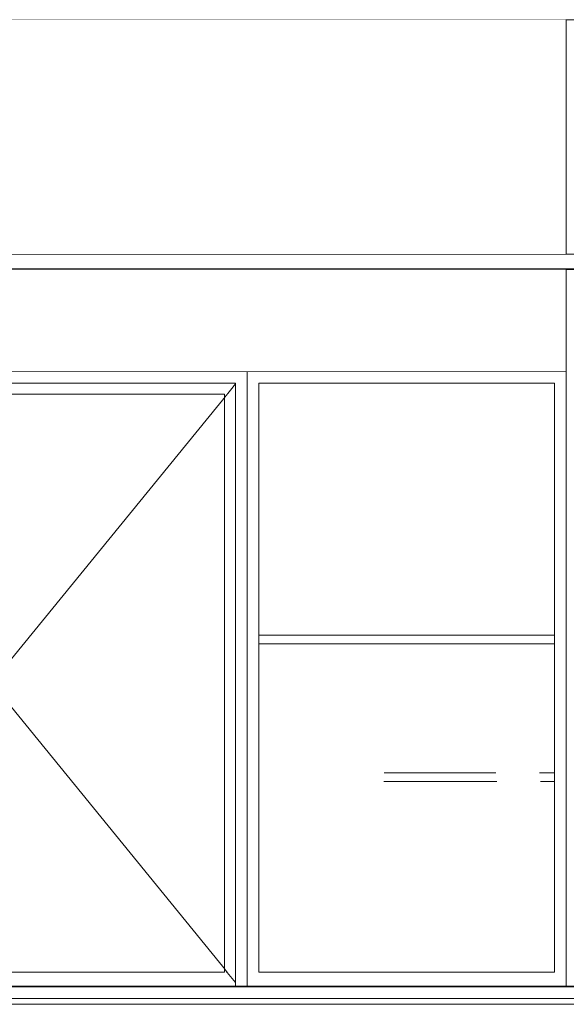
# Model space of a CAD drawing. Header units: millimetres. Extents: x -30280 to 309309, y -17460 to 4378.
# Tile 646 of 656: x 195259 to 197124, y -13520 to -10160. Entities that reach past the tile are written whole.
import ezdxf

# ---------------------------------------------------------------- set-up
doc = ezdxf.new("R2010")
doc.units = ezdxf.units.MM
doc.header["$MEASUREMENT"] = 0
doc.linetypes.add('Wipeout_Contour', pattern=[1000, 0, -1000])
for name, color, linetype in [('10_ESTR_Fotjats', 7, 'Continuous'), ('14_PAV_Paviment existent', 7, 'Continuous'), ('Nuevo_07_CR_Cel Ras pladur', 7, 'Continuous'), ('Nuevo_07_CR_Cel Ras_lames', 7, 'Continuous'), ('Nuevo_08_E_Envans secs', 7, 'Continuous'), ('Nuevo_09_EI_Mobiliari general', 7, 'Continuous'), ('Nuevo_Puertas Archicad', 7, 'Continuous'), ('Nuevo_Ventanas Archicad', 7, 'Continuous')]:
    doc.layers.add(name, color=color, linetype=linetype)
for name, color, linetype, lineweight in [('10_ESTR_Fotjats_Pluma_Nº__1', 7, 'Continuous', 5), ('14_PAV_Paviment existent_Pluma_Nº__29', 7, 'Continuous', 20), ('Nuevo_07_CR_Cel Ras pladur_Pluma_Nº__1', 7, 'Continuous', 5), ('Nuevo_07_CR_Cel Ras_lames_Pluma_Nº__1', 7, 'Continuous', 5), ('Nuevo_08_E_Envans secs_Pluma_Nº__47', 7, 'Continuous', 20), ('Nuevo_09_EI_Mobiliari general_Pluma_Nº__1', 7, 'Continuous', 5), ('Nuevo_Ventanas Archicad_Pluma_Nº__1', 7, 'Continuous', 5)]:
    doc.layers.add(name, color=color, linetype=linetype, lineweight=lineweight)
doc.layers.add('Nuevo_Puertas Archicad_Pluma_Nº__3', color=7, linetype='Continuous', lineweight=5, true_color=0xa4a4a4)

# ---------------------------------------------------------------- blocks, each defined once
blk = doc.blocks.new('Elem Sección_11_5', base_point=(181934.4, -13460))
at = {"layer": '10_ESTR_Fotjats_Pluma_Nº__1', "color": 7, "linetype": 'Continuous', "lineweight": 5}
for p, q in [((211190.4, -13500), (173577.4, -13500)), ((211190.4, -13520), (173577.4, -13520))]:
    blk.add_line(p, q, dxfattribs=at)
blk = doc.blocks.new('Elem Sección_52_5', base_point=(181934.4, -13460))
at = {"layer": '10_ESTR_Fotjats_Pluma_Nº__1', "color": 7, "linetype": 'Continuous', "lineweight": 5}
blk.add_line((200695.5, -10160), (173577.4, -10160), dxfattribs=at)
blk = doc.blocks.new('Elem Sección_105_5', base_point=(181934.4, -13460))
at = {"layer": 'Nuevo_09_EI_Mobiliari general_Pluma_Nº__1', "color": 7, "linetype": 'Continuous', "lineweight": 5}
for p, q in [((196841.5, -12527.4), (196850, -12526.5)), ((196873, -12643.4), (196841.5, -12527.4)), ((196850, -12526.5), (196881.4, -12642.3)), ((196850, -12526.5), (196856.1, -12526.5)), ((196853.5, -12517.7), (196895.1, -12510.4)), ((196883.1, -12618.6), (196853.5, -12517.7)), ((196895.1, -12510.4), (196924.5, -12609.4)), ((196895.1, -12510.4), (196986.3, -12510.4)), ((196986.3, -12510.4), (197015.7, -12609.4)), ((196911.6, -12829.6), (196883.1, -12618.6)), ((196924.5, -12609.4), (196953.2, -12816.3)), ((197015.7, -12609.4), (197044.4, -12816.3)), ((196902.6, -12884.5), (196873, -12643.4)), ((196881.4, -12642.3), (196910.9, -12882.9)), ((196910.8, -12881.6), (196911.6, -12829.6)), ((196953.2, -12816.3), (196951.4, -12951.4)), ((197044.4, -12816.3), (197042.6, -12951.4)), ((196900.6, -12986), (196902.6, -12884.5)), ((196910.9, -12882.9), (196909, -12984.5)), ((196910, -12928.8), (196910.8, -12881.6)), ((196909.6, -12958.7), (196910, -12928.8)), ((196908.7, -12962.6), (196908.9, -12961.6)), ((196909.1, -12969.9), (196908.7, -12962.6)), ((196908.9, -12961.6), (196909.3, -12961.6)), ((196909.3, -12961.6), (196909.4, -12961.6)), ((196909.4, -12961.6), (196952.7, -12954)), ((196951.4, -12951.4), (196909.6, -12958.7)), ((196909.6, -12958.7), (196925.9, -12958.7)), ((196951.4, -12951.4), (197042.6, -12951.4)), ((196952.7, -12954), (197084.3, -12954)), ((197042.6, -12951.4), (197027.6, -12954)), ((196901.2, -12990.4), (196900.6, -12986)), ((196903.2, -12996.9), (196901.2, -12990.4)), ((196906.2, -13003), (196903.2, -12996.9)), ((196910, -13008.4), (196906.2, -13003)), ((196909, -12984.5), (196909.4, -12987.8)), ((196909.2, -12970.7), (196909.1, -12969.9)), ((196910.5, -12977.1), (196909.2, -12970.7)), ((196909.4, -12987.8), (196911, -12992.7)), ((196913, -12983.8), (196910.5, -12977.1)), ((196911, -12992.7), (196913.2, -12997.2)), ((196916.5, -12989.9), (196913, -12983.8)), ((196913.2, -12997.2), (196916.1, -13001.3)), ((196916.1, -13001.3), (196919.5, -13004.6)), ((196920.7, -12995.3), (196916.5, -12989.9)), ((196925.8, -12999.6), (196920.7, -12995.3)), ((196931.3, -13002.9), (196925.8, -12999.6)), ((196934.3, -13004), (196931.3, -13002.9)), ((196914.6, -13012.9), (196910, -13008.4)), ((196919.7, -13016.4), (196914.6, -13012.9)), ((196919.5, -13004.6), (196923.3, -13007.3)), ((196925.3, -13018.8), (196919.7, -13016.4)), ((196923.3, -13007.3), (196927.5, -13009.1)), ((196931.2, -13020), (196925.3, -13018.8)), ((196927.5, -13009.1), (196931.9, -13010)), ((196934.1, -13020), (196931.2, -13020)), ((196931.9, -13010), (196934.1, -13010)), ((196934.1, -13010), (197084.3, -13010)), ((197084.3, -13020), (196934.1, -13020)), ((197084.3, -13004), (196934.3, -13004)), ((197010, -13004), (197010.7, -13004.6)), ((197010.7, -13004.6), (197014.5, -13007.3)), ((197014.5, -13007.3), (197018.7, -13009.1)), ((197018.7, -13009.1), (197023.1, -13010)), ((196876, -13395.5), (196899.1, -13330)), ((196899.1, -13330), (196951.1, -13307)), ((196899.1, -13330), (196900, -13332.9)), ((196900, -13332.9), (196905.9, -13339.9)), ((196918.1, -13349.8), (196955.9, -13333)), ((196951.1, -13307), (196949.9, -13310.8)), ((196951.1, -13307), (197051, -13307)), ((196953.3, -13329.2), (196955.9, -13333)), ((196955.9, -13333), (197017.7, -13333)), ((197006, -13396.2), (197017.7, -13332.9)), ((197017.7, -13332.9), (197043.7, -13310.8)), ((197017.7, -13332.9), (197023.8, -13330)), ((197023.8, -13330), (197032.8, -13332.9)), ((197032.8, -13332.9), (197039.5, -13339.9)), ((197039.9, -13346.9), (197060.7, -13329.2)), ((197043.7, -13310.8), (197051, -13307)), ((197051, -13307), (197058.9, -13310.8)), ((197051, -13307), (197084.3, -13307)), ((197056.2, -13333), (197084.3, -13333)), ((196900.3, -13400.3), (196918.1, -13349.8)), ((196905.9, -13339.9), (196913.4, -13346.9)), ((196913.4, -13346.9), (196918.1, -13349.8)), ((197030.1, -13399.6), (197039.9, -13346.9)), ((197039.5, -13339.9), (197039.9, -13346.9)), ((196876, -13395.5), (196877.6, -13396.2)), ((196877.6, -13396.2), (196885.4, -13397.9)), ((196882.5, -13398), (196883.3, -13398)), ((196882.5, -13410), (196882.5, -13398)), ((196883.3, -13398), (196886, -13398)), ((196885.4, -13397.9), (196894.8, -13399.6)), ((196893.8, -13410), (196893.8, -13399.4)), ((196894.8, -13399.6), (196900.3, -13400.3)), ((197006, -13396.2), (197011.8, -13395.5)), ((197007.4, -13397.9), (197006, -13396.2)), ((197012.5, -13399), (197007.4, -13397.9)), ((197011.8, -13395.5), (197021.2, -13396.2)), ((197012.5, -13398), (197015.2, -13398)), ((197012.5, -13410), (197012.5, -13398)), ((197015.2, -13398), (197019.5, -13398)), ((197019.5, -13398), (197023, -13398)), ((197021.2, -13396.2), (197028.8, -13397.9)), ((197023, -13398), (197023.1, -13398)), ((197023.7, -13410), (197023.7, -13398.7)), ((197024.4, -13400.3), (197023.7, -13400.2)), ((197030.1, -13399.6), (197024.4, -13400.3)), ((197028.8, -13397.9), (197030.1, -13399.6))]:
    blk.add_line(p, q, dxfattribs=at)
blk = doc.blocks.new('Elem Sección_106_5', base_point=(181934.4, -13460))
at = {"layer": 'Nuevo_09_EI_Mobiliari general_Pluma_Nº__1', "color": 7, "linetype": 'Continuous', "lineweight": 5}
for p, q in [((196871.2, -13395.5), (196894.8, -13330)), ((196894.8, -13330), (196947.7, -13307)), ((196894.8, -13330), (196897.6, -13332.9)), ((196897.6, -13332.9), (196898, -13333.3)), ((196947.7, -13307), (196948, -13308.4)), ((196947.7, -13307), (196951.1, -13307)), ((197069.5, -13339.9), (197070.9, -13333)), ((197063.1, -13397.9), (197069.5, -13339.9)), ((196871.2, -13395.5), (196874.8, -13396.2)), ((196874.8, -13396.2), (196883.6, -13397.9)), ((196877.9, -13398), (196879.6, -13398)), ((196877.9, -13410), (196877.9, -13398)), ((196879.6, -13398), (196882.5, -13398)), ((196883.6, -13397.9), (196884.1, -13398)), ((196893.8, -13399.8), (196896, -13400.3)), ((196896, -13400.3), (196896.1, -13399.7)), ((197063.1, -13397.9), (197063.8, -13396.2)), ((197069.2, -13399.6), (197063.1, -13397.9)), ((197063.8, -13396.2), (197071, -13395.5)), ((197069.4, -13399.6), (197069.2, -13399.6)), ((197069.4, -13398), (197069.8, -13398)), ((197069.4, -13410), (197069.4, -13398)), ((197069.8, -13398), (197073.1, -13398)), ((197071, -13395.5), (197080.5, -13396.2)), ((197073.1, -13398), (197077.4, -13398)), ((197077.4, -13398), (197080.3, -13398)), ((197080.3, -13410), (197080.3, -13398)), ((197084.3, -13399.7), (197080.3, -13400.1)), ((197080.5, -13396.2), (197084.3, -13397.2))]:
    blk.add_line(p, q, dxfattribs=at)
blk = doc.blocks.new('Elem Sección_109_5', base_point=(181934.4, -13460))
at = {"layer": 'Nuevo_09_EI_Mobiliari general_Pluma_Nº__1', "color": 7, "linetype": 'Continuous', "lineweight": 5}
for p, q in [((196500.4, -12510.4), (196075.7, -12510.4)), ((196509.8, -12517.7), (196075.7, -12517.7)), ((196510.6, -12526.5), (196075.7, -12526.5)), ((196512.5, -12527.4), (196075.7, -12527.4)), ((196509.8, -12517.7), (196500.4, -12510.4)), ((196505.4, -12643.4), (196512.5, -12527.4)), ((196509.2, -12526.5), (196509.8, -12517.7)), ((196512.5, -12527.4), (196510.6, -12526.5)), ((196498.7, -12884.5), (196505.4, -12643.4)), ((196499.1, -12986), (196498.7, -12884.5)), ((196497, -13008.4), (196497.9, -13003)), ((196497.9, -13003), (196498.5, -12996.9)), ((196498.5, -12996.9), (196499, -12990.4)), ((196499, -12990.4), (196499.1, -12986)), ((196492.2, -13020), (196075.7, -13020)), ((196173.8, -13030), (196075.7, -13030)), ((196173.8, -13060), (196173.8, -13020)), ((196259.7, -13060), (196259.7, -13020)), ((196404.7, -13030), (196259.7, -13030)), ((196404.7, -13030), (196409.3, -13020)), ((196492.2, -13020), (196493.6, -13018.8)), ((196493.6, -13018.8), (196494.8, -13016.4)), ((196494.8, -13016.4), (196496, -13012.9)), ((196496, -13012.9), (196497, -13008.4)), ((196173.8, -13060), (196192.3, -13060)), ((196192.3, -13060), (196225.2, -13060)), ((196203.9, -13160), (196203.9, -13060)), ((196225.2, -13060), (196253, -13060)), ((196229.6, -13160), (196229.6, -13060)), ((196253, -13060), (196259.7, -13060)), ((196193.1, -13160), (196203.3, -13160)), ((196193.1, -13307), (196193.1, -13160)), ((196203.3, -13160), (196221.4, -13160)), ((196221.4, -13160), (196236.7, -13160)), ((196236.7, -13160), (196240.3, -13160)), ((196240.3, -13307), (196240.3, -13160)), ((196075.7, -13307), (196197.2, -13307)), ((196075.7, -13333), (196198.6, -13333)), ((196202.4, -13330), (196198.6, -13333)), ((196198.6, -13333), (196201.5, -13333)), ((196199.8, -13332), (196201.5, -13333)), ((196201.5, -13333), (196206.9, -13330)), ((196201.6, -13330), (196203.3, -13330)), ((196203.3, -13330), (196213, -13330)), ((196204.2, -13313.9), (196205.5, -13320)), ((196205.5, -13320), (196204.2, -13326)), ((196206.8, -13320), (196210.9, -13310.8)), ((196210.9, -13329.2), (196206.8, -13320)), ((196210.9, -13310.8), (196213, -13310)), ((196220.7, -13333), (196210.9, -13329.2)), ((196255, -13333), (196220.7, -13333)), ((196263.8, -13307), (196221.4, -13307)), ((196259.7, -13342.2), (196253, -13329.2)), ((196253.8, -13310.8), (196263.8, -13307)), ((196259.5, -13339.9), (196265.1, -13332.9)), ((196263.8, -13307), (196273.6, -13310.8)), ((196459.5, -13307), (196263.8, -13307)), ((196265.1, -13332.9), (196275.6, -13330)), ((196284.8, -13332.9), (196273.6, -13310.8)), ((196275.6, -13330), (196284.8, -13332.9)), ((196284.8, -13332.9), (196287.4, -13339.9)), ((196453.9, -13333), (196284.8, -13333)), ((196328.2, -13346.9), (196312.7, -13333)), ((196353.5, -13339.9), (196353, -13333)), ((196364.1, -13396.2), (196353, -13333)), ((196453.9, -13333), (196453.5, -13329.2)), ((196497.9, -13349.8), (196453.9, -13333)), ((196457.5, -13310.8), (196459.5, -13307)), ((196520, -13330), (196459.5, -13307)), ((196507.2, -13339.9), (196515.5, -13332.9)), ((196515.5, -13332.9), (196520, -13330)), ((196546.8, -13395.5), (196520, -13330)), ((196264.1, -13397.9), (196259.5, -13339.9)), ((196292, -13397.9), (196287.4, -13339.9)), ((196328.2, -13346.9), (196335.9, -13349.8)), ((196337.4, -13399.6), (196328.2, -13346.9)), ((196335.9, -13349.8), (196346.4, -13346.9)), ((196346.4, -13346.9), (196353.5, -13339.9)), ((196497.9, -13349.8), (196499.9, -13346.9)), ((196518.6, -13400.3), (196497.9, -13349.8)), ((196499.9, -13346.9), (196507.2, -13339.9)), ((196264.1, -13397.9), (196270.1, -13396.2)), ((196266.2, -13399.6), (196264.1, -13397.9)), ((196271.6, -13400), (196266.2, -13399.6)), ((196270.1, -13396.2), (196280.8, -13395.5)), ((196271.6, -13398), (196274.4, -13398)), ((196271.6, -13410), (196271.6, -13398)), ((196274.4, -13398), (196279.3, -13398)), ((196279.3, -13398), (196283.5, -13398)), ((196280.8, -13395.5), (196289.9, -13396.2)), ((196283.5, -13398), (196284.5, -13398)), ((196284.5, -13410), (196284.5, -13398)), ((196286, -13399.6), (196284.5, -13399.7)), ((196292, -13397.9), (196286, -13399.6)), ((196289.9, -13396.2), (196292, -13397.9)), ((196337.4, -13399.6), (196344.7, -13400.3)), ((196344.5, -13410), (196344.5, -13400.2)), ((196344.7, -13400.3), (196355.6, -13399.6)), ((196355.6, -13399.6), (196363.6, -13397.9)), ((196356.9, -13410), (196356.9, -13399.3)), ((196363.6, -13397.9), (196364.1, -13396.2)), ((196523.9, -13399.6), (196518.6, -13400.3)), ((196518.6, -13400.3), (196521.5, -13399.6)), ((196521.5, -13399.6), (196531, -13397.9)), ((196526.2, -13399.2), (196523.9, -13399.6)), ((196526.2, -13410), (196526.2, -13399)), ((196531, -13397.9), (196541.5, -13396.2)), ((196531.4, -13398), (196531.9, -13398)), ((196531.9, -13398), (196536.8, -13398)), ((196534.4, -13397.9), (196533.8, -13398)), ((196543.9, -13396.2), (196534.4, -13397.9)), ((196536.8, -13398), (196539.2, -13398)), ((196539.2, -13410), (196539.2, -13398)), ((196541.5, -13396.2), (196546.8, -13395.5)), ((196546.8, -13395.5), (196543.9, -13396.2))]:
    blk.add_line(p, q, dxfattribs=at)
blk = doc.blocks.new('Elem Sección_110_5', base_point=(181934.4, -13460))
at = {"layer": 'Nuevo_09_EI_Mobiliari general_Pluma_Nº__1', "color": 7, "linetype": 'Continuous', "lineweight": 5}
for p, q in [((196213, -12453.9), (196075.7, -12453.9)), ((196213.1, -12456.3), (196075.7, -12456.3)), ((196215.6, -12454.2), (196213, -12453.9)), ((196215.1, -12456.5), (196213.1, -12456.3)), ((196216.9, -12457.2), (196215.1, -12456.5)), ((196218.1, -12455.2), (196215.6, -12454.2)), ((196218.5, -12458.4), (196216.9, -12457.2)), ((196220.2, -12456.7), (196218.1, -12455.2)), ((196219.8, -12459.9), (196218.5, -12458.4)), ((196220.7, -12461.6), (196219.8, -12459.9)), ((196221.9, -12458.7), (196220.2, -12456.7)), ((196221, -12463.4), (196220.7, -12461.6)), ((196223.5, -12510.4), (196221, -12463.4)), ((196223.1, -12461), (196221.9, -12458.7)), ((196223.5, -12463.4), (196223.1, -12461)), ((196226, -12510.4), (196223.5, -12463.4)), ((196075.7, -12466.4), (196210.5, -12466.4)), ((196210.5, -12466.4), (196212.9, -12510.4))]:
    blk.add_line(p, q, dxfattribs=at)
blk = doc.blocks.new('Elem Sección_143_5', base_point=(181934.4, -13460))
at = {"layer": 'Nuevo_07_CR_Cel Ras pladur_Pluma_Nº__1', "color": 7, "linetype": 'Continuous', "lineweight": 5}
blk.add_line((200695.5, -11013), (176163.5, -11013), dxfattribs=at)
at = {"layer": 'Nuevo_07_CR_Cel Ras pladur_Pluma_Nº__1', "color": 7, "linetype": 'Continuous', "lineweight": 5, "flags": 128}
blk.add_lwpolyline([(197396.1, -10960), (197096.1, -10960), (196796.1, -10960), (196496.1, -10960), (196196.1, -10960), (195896.1, -10960), (195596.1, -10960), (195296.1, -10960), (194996.1, -10960), (194696.1, -10960), (194396.1, -10960), (194096.1, -10960), (193796.1, -10960), (193496.1, -10960), (193196.1, -10960)], dxfattribs=at)
blk = doc.blocks.new('Elem Sección_167_5', base_point=(181934.4, -13460))
at = {"color": 254, "linetype": 'Wipeout_Contour', "lineweight": 0, "ltscale": 782215.313848}
blk.add_wipeout([(195135.7, -11400), (195135.7, -13458), (195175.7, -13458), (195175.7, -11400)], dxfattribs=at).dxf.layer = 'Nuevo_Puertas Archicad'
at = {"color": 254, "linetype": 'Wipeout_Contour', "lineweight": 0, "ltscale": 785648.341924}
blk.add_wipeout([(195995.7, -13458), (196035.7, -13458), (196035.7, -11400), (195995.7, -11400)], dxfattribs=at).dxf.layer = 'Nuevo_Puertas Archicad'
at = {"color": 254, "linetype": 'Wipeout_Contour', "lineweight": 0, "ltscale": 1175501.603612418}
blk.add_wipeout([(195995.7, -11400), (196035.7, -11400), (196035.7, -11360), (195135.7, -11360), (195135.7, -11400), (195175.7, -11400)], dxfattribs=at).dxf.layer = 'Nuevo_Puertas Archicad'
at = {"color": 254, "linetype": 'Wipeout_Contour', "lineweight": 0, "ltscale": 782368.843221}
blk.add_wipeout([(195175.7, -11438), (195175.7, -13410), (195213.7, -13410), (195213.7, -11438)], dxfattribs=at).dxf.layer = 'Nuevo_Puertas Archicad'
at = {"color": 254, "linetype": 'Wipeout_Contour', "lineweight": 0, "ltscale": 785490.512392}
blk.add_wipeout([(195957.7, -13410), (195995.7, -13410), (195995.7, -11438), (195957.7, -11438)], dxfattribs=at).dxf.layer = 'Nuevo_Puertas Archicad'
at = {"layer": 'Nuevo_Puertas Archicad_Pluma_Nº__3', "color": 253, "linetype": 'Continuous', "lineweight": 5, "true_color": 0xa4a4a4}
blk.add_line((196035.7, -11360), (195135.7, -11360), dxfattribs=at)
at = {"color": 254, "linetype": 'Wipeout_Contour', "lineweight": 0, "ltscale": 1175515.108774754}
blk.add_wipeout([(195995.7, -11400), (195175.7, -11400), (195175.7, -11438), (195213.7, -11438), (195957.7, -11438), (195995.7, -11438)], dxfattribs=at).dxf.layer = 'Nuevo_Puertas Archicad'
at = {"color": 254, "linetype": 'Wipeout_Contour', "lineweight": 0, "ltscale": 1176276.062797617}
blk.add_wipeout([(195213.7, -13410), (195175.7, -13410), (195175.7, -13458), (195995.7, -13458), (195995.7, -13410), (195957.7, -13410)], dxfattribs=at).dxf.layer = 'Nuevo_Puertas Archicad'
at = {"layer": 'Nuevo_Puertas Archicad_Pluma_Nº__3', "color": 253, "linetype": 'Continuous', "lineweight": 5, "true_color": 0xa4a4a4}
for p, q in [((195175.7, -13458), (195175.7, -11400)), ((195175.7, -11400), (195995.7, -11400)), ((195995.7, -11400), (195995.7, -13458))]:
    blk.add_line(p, q, dxfattribs=at)
at = {"color": 254, "linetype": 'Wipeout_Contour', "lineweight": 0, "ltscale": 783929.677128}
blk.add_wipeout([(195957.7, -13410), (195957.7, -11438), (195213.7, -11438), (195213.7, -13410)], dxfattribs=at).dxf.layer = 'Nuevo_Puertas Archicad'
at = {"layer": 'Nuevo_Puertas Archicad_Pluma_Nº__3', "color": 253, "linetype": 'Continuous', "lineweight": 5, "true_color": 0xa4a4a4}
for p, q in [((195995.7, -11402.7), (195175.7, -12409.2)), ((195213.7, -11438), (195213.7, -13410)), ((195957.7, -11438), (195213.7, -11438)), ((195957.7, -13410), (195957.7, -11438)), ((195995.7, -13445.2), (195175.7, -12438.7)), ((195213.7, -13410), (195957.7, -13410))]:
    blk.add_line(p, q, dxfattribs=at)
blk = doc.blocks.new('Elem Sección_169_5', base_point=(181934.4, -13460))
at = {"color": 254, "linetype": 'Wipeout_Contour', "lineweight": 0, "ltscale": 785801.456343}
blk.add_wipeout([(196035.7, -13410), (196075.7, -13410), (196075.7, -11400), (196035.7, -11400)], dxfattribs=at).dxf.layer = 'Nuevo_Ventanas Archicad'
at = {"color": 254, "linetype": 'Wipeout_Contour', "lineweight": 0, "ltscale": 789987.213032}
blk.add_wipeout([(197124.3, -11400), (197084.3, -11400), (197084.3, -13410), (197124.3, -13410)], dxfattribs=at).dxf.layer = 'Nuevo_Ventanas Archicad'
at = {"color": 254, "linetype": 'Wipeout_Contour', "lineweight": 0, "ltscale": 1181457.176938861}
blk.add_wipeout([(196035.7, -11360), (196035.7, -11400), (196075.7, -11400), (197084.3, -11400), (197124.3, -11400), (197124.3, -11360)], dxfattribs=at).dxf.layer = 'Nuevo_Ventanas Archicad'
at = {"color": 254, "linetype": 'Wipeout_Contour', "lineweight": 0, "ltscale": 1182227.738421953}
blk.add_wipeout([(196035.7, -13410), (196035.7, -13458), (197124.3, -13458), (197124.3, -13410), (197084.3, -13410), (196075.7, -13410)], dxfattribs=at).dxf.layer = 'Nuevo_Ventanas Archicad'
at = {"layer": 'Nuevo_Ventanas Archicad_Pluma_Nº__1', "color": 7, "linetype": 'Continuous', "lineweight": 5}
for p, q in [((196035.7, -11360), (197124.3, -11360)), ((196035.7, -11400), (196035.7, -11360)), ((197124.3, -11360), (197124.3, -11400)), ((196035.7, -13410), (196035.7, -11400)), ((197124.3, -11400), (197124.3, -13410)), ((196035.7, -13458), (196035.7, -13410)), ((197124.3, -13410), (197124.3, -13458))]:
    blk.add_line(p, q, dxfattribs=at)
at = {"color": 254, "linetype": 'Wipeout_Contour', "lineweight": 0, "ltscale": 787894.334147}
blk.add_wipeout([(197084.3, -13410), (197084.3, -11400), (196075.7, -11400), (196075.7, -13410)], dxfattribs=at).dxf.layer = 'Nuevo_Ventanas Archicad'
at = {"layer": 'Nuevo_Ventanas Archicad_Pluma_Nº__1', "color": 7, "linetype": 'Continuous', "lineweight": 5}
for p, q in [((196075.7, -11400), (196075.7, -13410)), ((197084.3, -11400), (196075.7, -11400)), ((197084.3, -13410), (197084.3, -11400)), ((196075.7, -13410), (197084.3, -13410))]:
    blk.add_line(p, q, dxfattribs=at)
blk = doc.blocks.new('Elem Sección_170_5', base_point=(181934.4, -13460))
at = {"color": 254, "linetype": 'Wipeout_Contour', "lineweight": 0, "ltscale": 976957.427985}
blk.add_wipeout([(193730.2, -10160), (193730.2, -10960), (193796.1, -10960), (197124.3, -10960), (197124.3, -10160)], dxfattribs=at).dxf.layer = 'Nuevo_08_E_Envans secs'
at = {"color": 254, "linetype": 'Wipeout_Contour', "lineweight": 0, "ltscale": 782989.06865}
blk.add_wipeout([(197124.3, -11013), (193730.2, -11013), (193730.2, -11360), (197124.3, -11360)], dxfattribs=at).dxf.layer = 'Nuevo_08_E_Envans secs'
at = {"layer": 'Nuevo_08_E_Envans secs_Pluma_Nº__47', "color": 7, "linetype": 'Continuous', "lineweight": 20}
for p, q in [((193730.2, -10960), (193730.2, -10160)), ((197124.3, -10960), (197124.3, -10160)), ((193730.2, -11360), (193730.2, -11013)), ((197124.3, -11360), (197124.3, -11013))]:
    blk.add_line(p, q, dxfattribs=at)
blk = doc.blocks.new('Elem Sección_176_5', base_point=(181934.4, -13460))
at = {"layer": 'Nuevo_09_EI_Mobiliari general_Pluma_Nº__1', "color": 7, "linetype": 'Continuous', "lineweight": 5}
for p, q in [((193770.2, -12730), (193842.5, -12730)), ((193948.5, -12730), (194623.2, -12730)), ((196503, -12730), (196883.6, -12730)), ((197032.4, -12730), (197084.3, -12730)), ((193770.2, -12760), (193838.3, -12760)), ((193944.7, -12760), (194624, -12760)), ((196502.1, -12760), (196887.3, -12760)), ((197036.6, -12760), (197084.3, -12760))]:
    blk.add_line(p, q, dxfattribs=at)
blk = doc.blocks.new('Elem Sección_177_5', base_point=(181934.4, -13460))
at = {"layer": 'Nuevo_09_EI_Mobiliari general_Pluma_Nº__1', "color": 7, "linetype": 'Continuous', "lineweight": 5}
for p, q in [((196075.7, -12260), (197084.3, -12260)), ((196075.7, -12290), (197084.3, -12290))]:
    blk.add_line(p, q, dxfattribs=at)
blk = doc.blocks.new('Elem Sección_269_5', base_point=(181934.4, -13460))
at = {"layer": 'Nuevo_07_CR_Cel Ras_lames_Pluma_Nº__1', "color": 7, "linetype": 'Continuous', "lineweight": 5}
blk.add_line((197396.1, -11010), (197096.1, -11010), dxfattribs=at)
blk = doc.blocks.new('Elem Sección_270_5', base_point=(181934.4, -13460))
at = {"layer": 'Nuevo_07_CR_Cel Ras_lames_Pluma_Nº__1', "color": 7, "linetype": 'Continuous', "lineweight": 5}
blk.add_line((197096.1, -11010), (196796.1, -11010), dxfattribs=at)
blk = doc.blocks.new('Elem Sección_271_5', base_point=(181934.4, -13460))
at = {"layer": 'Nuevo_07_CR_Cel Ras_lames_Pluma_Nº__1', "color": 7, "linetype": 'Continuous', "lineweight": 5}
blk.add_line((196796.1, -11010), (196496.1, -11010), dxfattribs=at)
blk = doc.blocks.new('Elem Sección_272_5', base_point=(181934.4, -13460))
at = {"layer": 'Nuevo_07_CR_Cel Ras_lames_Pluma_Nº__1', "color": 7, "linetype": 'Continuous', "lineweight": 5}
blk.add_line((196496.1, -11010), (196196.1, -11010), dxfattribs=at)
blk = doc.blocks.new('Elem Sección_273_5', base_point=(181934.4, -13460))
at = {"layer": 'Nuevo_07_CR_Cel Ras_lames_Pluma_Nº__1', "color": 7, "linetype": 'Continuous', "lineweight": 5}
blk.add_line((196196.1, -11010), (195896.1, -11010), dxfattribs=at)
blk = doc.blocks.new('Elem Sección_274_5', base_point=(181934.4, -13460))
at = {"layer": 'Nuevo_07_CR_Cel Ras_lames_Pluma_Nº__1', "color": 7, "linetype": 'Continuous', "lineweight": 5}
blk.add_line((195896.1, -11010), (195596.1, -11010), dxfattribs=at)
blk = doc.blocks.new('Elem Sección_275_5', base_point=(181934.4, -13460))
at = {"layer": 'Nuevo_07_CR_Cel Ras_lames_Pluma_Nº__1', "color": 7, "linetype": 'Continuous', "lineweight": 5}
blk.add_line((195596.1, -11010), (195296.1, -11010), dxfattribs=at)
blk = doc.blocks.new('Elem Sección_276_5', base_point=(181934.4, -13460))
at = {"layer": 'Nuevo_07_CR_Cel Ras_lames_Pluma_Nº__1', "color": 7, "linetype": 'Continuous', "lineweight": 5}
blk.add_line((195296.1, -11010), (194996.1, -11010), dxfattribs=at)
blk = doc.blocks.new('Elem Sección_474_5', base_point=(181934.4, -13460))
at = {"layer": '14_PAV_Paviment existent_Pluma_Nº__29', "color": 7, "linetype": 'Continuous', "lineweight": 20}
for p, q in [((200695.5, -13458), (176175.5, -13458)), ((200695.5, -13460), (176175.5, -13460))]:
    blk.add_line(p, q, dxfattribs=at)

msp = doc.modelspace()

# ---------------------------------------------------------------- block references
at = {"layer": '10_ESTR_Fotjats', "lineweight": 0}
for name in ['Elem Sección_52_5', 'Elem Sección_11_5']:
    msp.add_blockref(name, (181934.4, -13460), dxfattribs=at)
at = {"layer": 'Nuevo_07_CR_Cel Ras pladur', "lineweight": 0}
msp.add_blockref('Elem Sección_143_5', (181934.4, -13460), dxfattribs=at)
at = {"layer": 'Nuevo_09_EI_Mobiliari general', "lineweight": 0}
for name in ['Elem Sección_110_5', 'Elem Sección_109_5', 'Elem Sección_105_5', 'Elem Sección_106_5']:
    msp.add_blockref(name, (181934.4, -13460), dxfattribs=at)

# ---------------------------------------------------------------- next in the draw order: block references
at = {"layer": 'Nuevo_Puertas Archicad', "lineweight": 0}
msp.add_blockref('Elem Sección_167_5', (181934.4, -13460), dxfattribs=at)

# ---------------------------------------------------------------- next in the draw order: block references
at = {"layer": 'Nuevo_Ventanas Archicad', "lineweight": 0}
msp.add_blockref('Elem Sección_169_5', (181934.4, -13460), dxfattribs=at)

# ---------------------------------------------------------------- next in the draw order: block references
at = {"layer": '14_PAV_Paviment existent', "lineweight": 0}
msp.add_blockref('Elem Sección_474_5', (181934.4, -13460), dxfattribs=at)
at = {"layer": 'Nuevo_08_E_Envans secs', "lineweight": 0}
msp.add_blockref('Elem Sección_170_5', (181934.4, -13460), dxfattribs=at)
at = {"layer": 'Nuevo_09_EI_Mobiliari general', "lineweight": 0}
for name in ['Elem Sección_177_5', 'Elem Sección_176_5']:
    msp.add_blockref(name, (181934.4, -13460), dxfattribs=at)

# ---------------------------------------------------------------- next in the draw order: block references
at = {"layer": 'Nuevo_07_CR_Cel Ras_lames', "lineweight": 0}
for name in ['Elem Sección_276_5', 'Elem Sección_275_5', 'Elem Sección_274_5', 'Elem Sección_273_5', 'Elem Sección_272_5', 'Elem Sección_271_5', 'Elem Sección_270_5', 'Elem Sección_269_5']:
    msp.add_blockref(name, (181934.4, -13460), dxfattribs=at)

doc.saveas('drawing.dxf')
